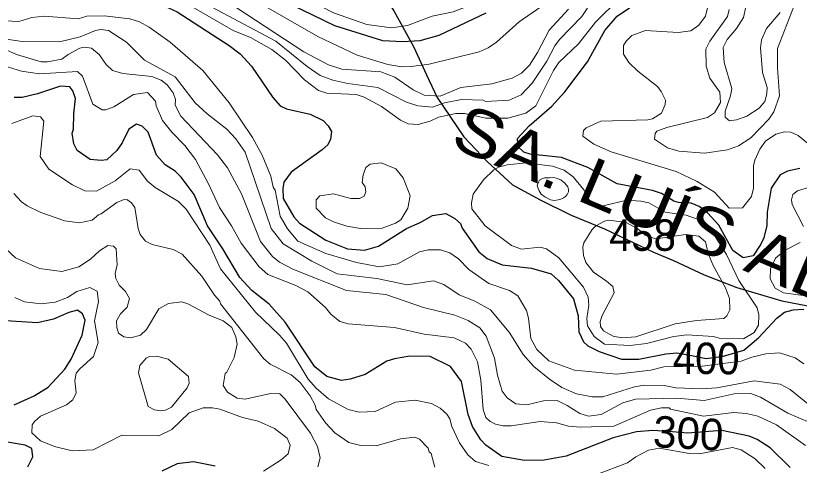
# Model space of a CAD drawing. Extents: x 673.6 to 698.9, y 7012 to 7040.1.
# Drawn here: x 695.085 to 697.079, y 7035.03 to 7036.174 of the extents above; entities that cross this region are included whole.
import ezdxf
from ezdxf.enums import TextEntityAlignment as Align

# ---------------------------------------------------------------- set-up
doc = ezdxf.new("R2010")
doc.units = 0
doc.header["$LTSCALE"] = 0.032
for name, color, linetype, lineweight in [('1', 7, 'Continuous', 25), ('2', 7, 'Continuous', 13), ('26', 7, 'Continuous', 25)]:
    doc.layers.add(name, color=color, linetype=linetype, lineweight=lineweight)
doc.layers.add('21', color=7, linetype='Continuous')
doc.layers.add('61', color=7, linetype='Continuous')

msp = doc.modelspace()

# ---------------------------------------------------------------- linework, layer by layer
at = {"layer": '1'}
for points in [[(696.5839, 7036.1366), (696.6157, 7036.1728), (696.699, 7036.231), (696.7539, 7036.2619), (696.7743, 7036.2776), (696.7845, 7036.2905)], [(695.062, 7036.2355), (695.104, 7036.2243), (695.1907, 7036.2164), (695.3156, 7036.2236), (695.43, 7036.2114), (695.4635, 7036.1997), (695.496, 7036.1838), (695.6287, 7036.0985), (695.6565, 7036.0771), (695.685, 7036.0461)], [(696.2813, 7036.1808), (696.1616, 7036.1242), (696.1136, 7036.1102), (696.0694, 7036.1079), (696.0191, 7036.1102), (695.897, 7036.1487), (695.7623, 7036.2146)], [(697.0801, 7035.7856), (697.0483, 7035.7785), (697.0296, 7035.7692), (697.0067, 7035.7353), (696.9967, 7035.6745), (696.9957, 7035.6402), (696.9884, 7035.6094), (696.9811, 7035.5929), (696.9614, 7035.5633), (696.9361, 7035.5581), (696.9093, 7035.5771), (696.8736, 7035.6409), (696.845, 7035.6725), (696.8236, 7035.6888), (696.8039, 7035.6969), (696.7718, 7035.6985), (696.7599, 7035.7023), (696.7278, 7035.7219), (696.7053, 7035.7298), (696.6151, 7035.7461), (696.541, 7035.7883), (696.4739, 7035.8136), (696.3942, 7035.8221), (696.378, 7035.8272), (696.3638, 7035.8402), (696.3622, 7035.8617), (696.392, 7035.8944), (696.4493, 7035.9442), (696.4827, 7035.9802), (696.5402, 7036.0565), (696.5839, 7036.1366)], [(695.685, 7036.0461), (695.7399, 7035.9659), (695.7581, 7035.945), (695.7741, 7035.9373), (695.8348, 7035.9241), (695.8674, 7035.9072)], [(695.3565, 7035.8509), (695.3429, 7035.8316), (695.317, 7035.8073), (695.3028, 7035.8054), (695.2748, 7035.8085), (695.2417, 7035.8313), (695.2332, 7035.8482), (695.229, 7035.8752), (695.2322, 7035.8852), (695.2331, 7035.9249), (695.238, 7035.9635), (695.2313, 7035.9831), (695.2233, 7035.9933), (695.1999, 7035.9951), (695.1407, 7035.9754), (695.1016, 7035.9665), (695.0816, 7035.9665)], [(695.4433, 7035.8193), (695.4224, 7035.8777), (695.4075, 7035.8929), (695.3925, 7035.898), (695.3735, 7035.8856), (695.3565, 7035.8509)], [(695.8674, 7035.9072), (695.8806, 7035.8941), (695.8892, 7035.8793), (695.8864, 7035.8603), (695.8791, 7035.8457), (695.8655, 7035.8331), (695.7862, 7035.7757), (695.7679, 7035.7507), (695.7648, 7035.7343), (695.7659, 7035.7093), (695.7933, 7035.6626), (695.8078, 7035.6466), (695.8748, 7035.6033), (695.9293, 7035.5812), (695.9727, 7035.5773), (696.0084, 7035.5875), (696.08, 7035.6325), (696.1145, 7035.6483), (696.1456, 7035.6657), (696.1797, 7035.671), (696.2027, 7035.6582), (696.2172, 7035.6454), (696.2213, 7035.6338), (696.2633, 7035.5732), (696.285, 7035.5563), (696.3231, 7035.5399), (696.3971, 7035.5317), (696.4475, 7035.5171), (696.4661, 7035.5004), (696.5042, 7035.4535), (696.5166, 7035.4102), (696.5182, 7035.3698), (696.5298, 7035.3444), (696.5407, 7035.3344), (696.5697, 7035.3195), (696.6264, 7035.3), (696.6703, 7035.3), (696.7394, 7035.3138), (696.7669, 7035.3164), (696.7964, 7035.311), (696.8415, 7035.3023), (696.8858, 7035.3078), (696.9376, 7035.3231), (696.9748, 7035.3547), (697.0216, 7035.4046), (697.0411, 7035.4197), (697.0627, 7035.4258), (697.0902, 7035.4272)], [(697.0555, 7035.0242), (697.0048, 7035.0748), (696.9711, 7035.0962), (696.9509, 7035.1043), (696.882, 7035.119), (696.7943, 7035.1119), (696.7558, 7035.1157), (696.7058, 7035.1184), (696.6647, 7035.115), (696.6051, 7035.1002), (696.4855, 7035.0538), (696.4295, 7035.0429), (696.3798, 7035.0426), (696.3218, 7035.0525), (696.2817, 7035.0814), (696.2687, 7035.0953), (696.2474, 7035.1289), (696.2364, 7035.159), (696.2193, 7035.2435), (696.1917, 7035.2812), (696.1399, 7035.3074), (696.0884, 7035.3082), (696.0491, 7035.3014), (696.0299, 7035.2948), (695.9747, 7035.2615), (695.9364, 7035.2493), (695.9143, 7035.2459), (695.8769, 7035.2563), (695.8464, 7035.2809), (695.7707, 7035.3944), (695.7299, 7035.4399), (695.6858, 7035.475), (695.6557, 7035.5081), (695.6123, 7035.5814), (695.5736, 7035.6393), (695.5395, 7035.7189), (695.5065, 7035.7637), (695.4911, 7035.779), (695.4654, 7035.7949), (695.4433, 7035.8193)], [(695.0816, 7035.1839), (695.1325, 7035.207), (695.1678, 7035.2291), (695.2103, 7035.2746), (695.2267, 7035.3004), (695.2547, 7035.3617), (695.2625, 7035.3993), (695.2556, 7035.4158), (695.2429, 7035.4247), (695.2204, 7035.4189), (695.1818, 7035.4017), (695.1414, 7035.3929), (695.0329, 7035.3993)], [(695.1163, 7035.0264), (695.1294, 7035.0519), (695.1263, 7035.0732), (695.1099, 7035.0815), (695.0543, 7035.0904)], [(695.593, 7035.028), (695.538, 7035.0393), (695.4964, 7035.0338), (695.4574, 7035.0153)]]:
    msp.add_lwpolyline(points, dxfattribs=at)
at = {"layer": '2'}
for points in [[(696.4025, 7036.529), (696.4098, 7036.4636), (696.408, 7036.3844), (696.3941, 7036.3341), (696.3753, 7036.2954), (696.3385, 7036.2544), (696.2491, 7036.2033), (696.1986, 7036.1845), (696.1452, 7036.1727), (696.0819, 7036.1491), (696.0417, 7036.1432), (695.9789, 7036.1521), (695.8941, 7036.1816), (695.7553, 7036.2534), (695.6456, 7036.3058), (695.5671, 7036.3361), (695.3577, 7036.3864), (695.2393, 7036.4053), (695.1884, 7036.4094), (695.1237, 7036.4216), (695.0178, 7036.4549)], [(695.0708, 7036.2667), (695.0994, 7036.261), (695.3423, 7036.2555), (695.4086, 7036.2426), (695.4838, 7036.2206), (695.5289, 7036.2006), (695.639, 7036.1365), (695.6829, 7036.1187), (695.7373, 7036.0882), (695.7716, 7036.0615), (695.82, 7036.0107), (695.8555, 7035.9839), (695.8766, 7035.9772), (695.9513, 7035.9738), (695.9719, 7035.9667), (696.0164, 7035.943), (696.0644, 7035.9084), (696.0838, 7035.8993), (696.1092, 7035.8978)], [(696.4433, 7036.2118), (696.366, 7036.1584), (696.3085, 7036.1066), (696.2869, 7036.0923), (696.2647, 7036.0827), (696.1374, 7036.0511), (696.0914, 7036.0446), (696.0677, 7036.0445), (696.0322, 7036.0498), (695.9537, 7036.0739), (695.8543, 7036.121), (695.6219, 7036.2552)], [(696.5538, 7036.2158), (696.5257, 7036.1722), (696.4691, 7036.1135), (696.4569, 7036.0972), (696.4365, 7036.0583), (696.3994, 7036.0028), (696.3714, 7035.9733), (696.3403, 7035.9594), (696.2803, 7035.9558), (696.2747, 7035.959), (696.2192, 7035.9606), (696.1764, 7035.9524), (696.1456, 7035.9418), (696.1088, 7035.9447), (696.0795, 7035.9542), (696.007, 7035.9916), (695.9301, 7036.0014), (695.8925, 7036.0104), (695.8596, 7036.0222), (695.8267, 7036.0451), (695.7476, 7036.1091), (695.5193, 7036.2317)], [(696.2813, 7035.9131), (696.3374, 7035.9131), (696.383, 7035.9263), (696.4086, 7035.9448), (696.4536, 7036.035), (696.4668, 7036.0552), (696.5169, 7036.1023), (696.5605, 7036.1582), (696.6226, 7036.2196)], [(696.8538, 7036.2293), (696.8403, 7036.1727), (696.823, 7036.1504), (696.8028, 7036.1359), (696.7703, 7036.1317), (696.6876, 7036.1365)], [(697.0707, 7036.2132), (697.0229, 7036.0909), (697.0229, 7036.0417), (697.0279, 7035.9706), (697.0138, 7035.9295), (697.0013, 7035.9112), (696.9551, 7035.8634), (696.9237, 7035.8429), (696.8964, 7035.8327), (696.8375, 7035.8243), (696.7721, 7035.8298), (696.7435, 7035.8382), (696.7108, 7035.8599), (696.7124, 7035.8744), (696.7162, 7035.8806), (696.7421, 7035.8901), (696.8455, 7035.9156), (696.8631, 7035.9267), (696.8782, 7035.9536), (696.8766, 7035.9797), (696.851, 7036.0155), (696.8419, 7036.0456), (696.8413, 7036.0889), (696.851, 7036.1097), (696.8957, 7036.1725), (696.9005, 7036.1898)], [(696.4915, 7036.191), (696.4421, 7036.1376), (696.4129, 7036.0803), (696.3927, 7036.0481), (696.3723, 7036.0283), (696.3484, 7036.0154), (696.2964, 7036.0009), (696.2175, 7035.9915), (696.1649, 7035.9698), (696.1241, 7035.9718), (696.0969, 7035.9857), (696.0496, 7036.0176), (696.0145, 7036.0311), (695.9155, 7036.0379), (695.881, 7036.0492), (695.8188, 7036.082), (695.6214, 7036.2115)], [(696.9423, 7036.1966), (696.9365, 7036.1695), (696.9186, 7036.1417), (696.8951, 7036.1133), (696.8851, 7036.0934), (696.8874, 7036.055), (696.9068, 7035.9893), (696.9035, 7035.9702), (696.8898, 7035.9311), (696.8902, 7035.9163), (696.9008, 7035.9065), (696.919, 7035.9089), (696.9453, 7035.9186), (696.9763, 7035.939), (696.9908, 7035.9558), (696.9965, 7035.9755), (696.9966, 7035.9913), (696.9851, 7036.0298), (696.9802, 7036.0927), (696.9825, 7036.1132), (696.9955, 7036.1419), (697.0298, 7036.1827)], [(697.0903, 7035.2885), (697.0679, 7035.3037), (697.0285, 7035.3164), (696.9937, 7035.3136), (696.9578, 7035.3051), (696.9311, 7035.2951), (696.8318, 7035.2824), (696.7338, 7035.2807), (696.7014, 7035.2722), (696.614, 7035.2623), (696.5065, 7035.2721), (696.4417, 7035.2964), (696.4112, 7035.3249), (696.3959, 7035.3524), (696.3899, 7035.4043), (696.3846, 7035.4242), (696.3629, 7035.4618), (696.3418, 7035.4753), (696.289, 7035.4928), (696.2381, 7035.5288), (696.2121, 7035.5553), (696.19, 7035.5708), (696.1659, 7035.5786), (696.1346, 7035.5784), (696.1124, 7035.5736), (696.0574, 7035.543), (696.0106, 7035.5354), (695.9525, 7035.5463), (695.874, 7035.5695), (695.8034, 7035.6001), (695.7768, 7035.6323), (695.7583, 7035.6645), (695.7458, 7035.7306), (695.7406, 7035.738), (695.7341, 7035.7659), (695.7128, 7035.8197), (695.6879, 7035.8644), (695.6289, 7035.9527), (695.5615, 7036.0349), (695.4782, 7036.1067), (695.425, 7036.1449), (695.4007, 7036.1587), (695.3757, 7036.1662), (695.3107, 7036.1743), (695.2667, 7036.1728), (695.2446, 7036.1662), (695.1588, 7036.1727), (695.1263, 7036.1694), (695.0938, 7036.1597), (695.0391, 7036.1621)], [(695.0384, 7036.118), (695.1018, 7036.1087), (695.1973, 7036.1078), (695.2492, 7036.1201), (695.2886, 7036.1364), (695.3021, 7036.139), (695.3216, 7036.137), (695.3673, 7036.1067), (695.4129, 7036.0613), (695.4914, 7036.0187), (695.5418, 7035.9527), (695.5727, 7035.9243), (695.6228, 7035.8856), (695.6454, 7035.8607), (695.6693, 7035.827), (695.7357, 7035.6328), (695.7659, 7035.5938), (695.8387, 7035.5498), (695.903, 7035.5174), (696.0043, 7035.5054), (696.0814, 7035.4892), (696.1485, 7035.4996), (696.1747, 7035.4906), (696.2139, 7035.4638), (696.253, 7035.4482), (696.2931, 7035.4257), (696.3411, 7035.3689), (696.3764, 7035.3122), (696.4035, 7035.2817), (696.4431, 7035.2492), (696.4746, 7035.2281), (696.512, 7035.2116)], [(696.6876, 7036.1365), (696.6528, 7036.124), (696.6379, 7036.1091), (696.6316, 7036.0981), (696.6317, 7036.0761), (696.6454, 7036.0554)], [(695.7385, 7035.5614), (695.7079, 7035.5994), (695.6595, 7035.7207), (695.6246, 7035.7871), (695.5985, 7035.8204), (695.5059, 7035.9187), (695.4914, 7035.9463), (695.4919, 7035.9611), (695.4858, 7035.9776), (695.4708, 7035.9981), (695.4557, 7036.01), (695.432, 7036.0198), (695.3577, 7036.0273), (695.3315, 7036.0347), (695.3158, 7036.0505), (695.298, 7036.0757), (695.2783, 7036.0914), (695.2594, 7036.0938), (695.2488, 7036.092), (695.2191, 7036.0757), (695.2033, 7036.0634), (695.1662, 7036.0565), (695.1506, 7036.0569), (695.0876, 7036.0755), (695.0432, 7036.0952)], [(696.6454, 7036.0554), (696.6678, 7036.033), (696.7176, 7035.9938), (696.7272, 7035.9817), (696.7384, 7035.959), (696.7375, 7035.9485), (696.728, 7035.9259), (696.7049, 7035.9117), (696.6938, 7035.9089), (696.5742, 7035.9056), (696.5366, 7035.8893), (696.5299, 7035.8817), (696.5283, 7035.8673), (696.5558, 7035.8474), (696.6005, 7035.8275), (696.7651, 7035.7781), (696.8193, 7035.7526), (696.8634, 7035.7256), (696.8999, 7035.6845), (696.9338, 7035.6853), (696.9571, 7035.7141), (696.962, 7035.7356), (696.9621, 7035.7918), (696.9654, 7035.8067), (696.9781, 7035.8347), (696.993, 7035.8552), (697.0191, 7035.8732), (697.0413, 7035.8785), (697.0572, 7035.8778), (697.0761, 7035.869), (697.1286, 7035.8262)], [(695.0564, 7036.0466), (695.0999, 7036.033), (695.1459, 7036.0264), (695.2429, 7036.032), (695.2551, 7036.0208), (695.2817, 7035.9492), (695.3058, 7035.9344), (695.3149, 7035.9344), (695.335, 7035.9427), (695.3856, 7035.9736), (695.4212, 7035.9786), (695.4415, 7035.9567), (695.4428, 7035.9448), (695.4593, 7035.9078), (695.4823, 7035.8775), (695.5155, 7035.8443), (695.5426, 7035.8082), (695.5759, 7035.7467), (695.6039, 7035.6859), (695.6343, 7035.6399), (695.6592, 7035.5951), (695.705, 7035.5348), (695.7273, 7035.516)], [(695.931, 7035.1722), (695.8809, 7035.1991), (695.8499, 7035.2263), (695.8295, 7035.2493), (695.7741, 7035.3409), (695.7565, 7035.3616), (695.6955, 7035.4202), (695.6068, 7035.5304), (695.5792, 7035.5906), (695.5195, 7035.6823), (695.4993, 7035.7018), (695.4401, 7035.7368), (695.421, 7035.753), (695.3995, 7035.7808), (695.3763, 7035.7848), (695.3384, 7035.754), (695.2911, 7035.728), (695.2614, 7035.7289), (695.2298, 7035.7437), (695.1699, 7035.784), (695.1477, 7035.816), (695.1573, 7035.9057), (695.1489, 7035.9171), (695.129, 7035.9196), (695.0755, 7035.9003)], [(696.1092, 7035.8978), (696.1396, 7035.9062), (696.1612, 7035.9159), (696.2048, 7035.9254), (696.2271, 7035.9254), (696.2813, 7035.9131)], [(697.1133, 7035.7404), (697.0739, 7035.7289), (697.0624, 7035.7189), (697.059, 7035.7056), (697.0604, 7035.6942), (697.0893, 7035.6379)], [(695.0809, 7035.7218), (695.1002, 7035.7006), (695.115, 7035.6901), (695.1496, 7035.6738), (695.2102, 7035.6526), (695.2482, 7035.6468), (695.2804, 7035.6537), (695.2961, 7035.6678), (695.3032, 7035.67), (695.3431, 7035.6993), (695.3585, 7035.7059), (695.3686, 7035.7065), (695.38, 7035.6977), (695.3882, 7035.6861), (695.3969, 7035.6324), (695.4024, 7035.6172), (695.4161, 7035.6003), (695.4323, 7035.5917), (695.4865, 7035.5793), (695.5092, 7035.567), (695.5591, 7035.5114), (695.5908, 7035.4634), (695.6052, 7035.4478), (695.6069, 7035.4408), (695.7169, 7035.3012), (695.7332, 7035.2874), (695.7863, 7035.2602), (695.8089, 7035.2411), (695.8342, 7035.207), (695.8469, 7035.1833), (695.8495, 7035.1719), (695.8735, 7035.138), (695.8973, 7035.1124), (695.9331, 7035.0885), (695.9632, 7035.0805), (696.0027, 7035.0793), (696.0642, 7035.0973), (696.1011, 7035.1018), (696.1126, 7035.0967), (696.1349, 7035.0737), (696.1372, 7035.0642), (696.1419, 7035.0603), (696.152, 7035.0254)], [(695.1465, 7035.5312), (695.0853, 7035.5577), (695.0605, 7035.5812), (695.0488, 7035.6097), (695.0377, 7035.6754), (695.0199, 7035.6987)], [(697.0805, 7035.5969), (697.0426, 7035.5777), (697.0182, 7035.5574), (697.0054, 7035.5303), (697.0048, 7035.5047), (697.0169, 7035.4811), (697.0388, 7035.4688), (697.1009, 7035.4604)], [(695.8542, 7035.0264), (695.86, 7035.0489), (695.8533, 7035.0784), (695.8351, 7035.112), (695.7711, 7035.1984), (695.7572, 7035.2118), (695.734, 7035.2128), (695.6691, 7035.1981), (695.6486, 7035.2007), (695.6246, 7035.216), (695.6136, 7035.233), (695.6186, 7035.2638), (695.6228, 7035.2668), (695.6414, 7035.3046), (695.6488, 7035.3387), (695.6456, 7035.3568), (695.6352, 7035.381), (695.6132, 7035.3979), (695.5775, 7035.4118), (695.5231, 7035.4413), (695.5079, 7035.4461), (695.4744, 7035.4422), (695.4493, 7035.4281), (695.4181, 7035.3759), (695.4031, 7035.3616), (695.3787, 7035.3543), (695.3605, 7035.3574), (695.3474, 7035.3666), (695.3427, 7035.3805), (695.3416, 7035.3976), (695.3525, 7035.4159), (695.369, 7035.4329), (695.3751, 7035.4544), (695.3647, 7035.4727), (695.349, 7035.4884), (695.34, 7035.5055), (695.3386, 7035.5181), (695.3433, 7035.5405), (695.3413, 7035.5812), (695.3343, 7035.5874), (695.3202, 7035.5891), (695.2991, 7035.5763), (695.276, 7035.5551), (695.2465, 7035.5352), (695.2025, 7035.5236), (695.1465, 7035.5312)], [(696.1226, 7035.4318), (696.0266, 7035.4644), (695.9271, 7035.4746), (695.7901, 7035.5292), (695.7567, 7035.5469), (695.7385, 7035.5614)], [(695.7273, 7035.516), (695.7984, 7035.4873), (695.8283, 7035.4715), (695.8734, 7035.432), (695.8871, 7035.4144), (695.9101, 7035.3961)], [(695.0831, 7035.4573), (695.1077, 7035.446), (695.1503, 7035.4414), (695.186, 7035.4454), (695.2176, 7035.4574), (695.2411, 7035.472), (695.274, 7035.4823), (695.2932, 7035.4729), (695.2963, 7035.4472), (695.2857, 7035.3981), (695.2955, 7035.3427), (695.2838, 7035.3071), (695.2484, 7035.2759), (695.2396, 7035.2642), (695.2363, 7035.2452), (695.2396, 7035.2144), (695.2306, 7035.1964), (695.2144, 7035.1838), (695.1488, 7035.1548), (695.1333, 7035.1419), (695.1275, 7035.133), (695.1264, 7035.1128), (695.1489, 7035.0928), (695.1845, 7035.0779), (695.2295, 7035.0667), (695.2827, 7035.0691), (695.3552, 7035.1068), (695.4494, 7035.1051), (695.4827, 7035.1216), (695.5265, 7035.1635), (695.5622, 7035.1767), (695.5864, 7035.1767), (695.6044, 7035.173), (695.6623, 7035.152), (695.7021, 7035.1427), (695.7442, 7035.1241), (695.7757, 7035.0992), (695.7836, 7035.0811), (695.7785, 7035.0591), (695.7612, 7035.044), (695.7159, 7035.0154)], [(697.1056, 7035.1387), (697.0491, 7035.1628), (696.9798, 7035.2032), (696.9552, 7035.213), (696.9131, 7035.2121), (696.8363, 7035.1949), (696.7672, 7035.2014), (696.6617, 7035.1982), (696.63, 7035.189), (696.5749, 7035.1597), (696.5425, 7035.1554), (696.5204, 7035.1617), (696.4884, 7035.1826), (696.4632, 7035.1948), (696.4283, 7035.194), (696.3856, 7035.1842), (696.3578, 7035.1865), (696.3356, 7035.2019), (696.3228, 7035.219), (696.3112, 7035.2593), (696.3031, 7035.303), (696.2826, 7035.3588), (696.2664, 7035.3801), (696.2363, 7035.399), (696.2024, 7035.4118), (696.1226, 7035.4318)], [(695.9101, 7035.3961), (695.9315, 7035.3904), (696.049, 7035.3812), (696.1246, 7035.364), (696.2008, 7035.3543), (696.23, 7035.3407), (696.244, 7035.326), (696.2603, 7035.2931), (696.2686, 7035.2471), (696.275, 7035.1722), (696.2812, 7035.1516), (696.292, 7035.1415), (696.306, 7035.1347), (696.3253, 7035.1308), (696.3456, 7035.1309), (696.4194, 7035.1413), (696.461, 7035.1383), (696.492, 7035.1299), (696.5224, 7035.1275), (696.6066, 7035.1294), (696.7, 7035.1701), (696.7286, 7035.1767), (696.7478, 7035.1767), (696.7511, 7035.1733), (696.8352, 7035.1554), (696.9124, 7035.1643), (696.9447, 7035.1618), (696.9735, 7035.1553), (697.0203, 7035.1327), (697.0944, 7035.0802)], [(696.7348, 7035.2336), (696.7646, 7035.2275), (696.8297, 7035.2245), (696.8687, 7035.2274), (696.9641, 7035.245), (697.0297, 7035.2366), (697.0554, 7035.2229), (697.109, 7035.1796)], [(696.512, 7035.2116), (696.552, 7035.2047), (696.5787, 7035.2046), (696.6593, 7035.2297), (696.684, 7035.2342), (696.7348, 7035.2336)], [(696.143, 7035.187), (696.1016, 7035.1963), (696.0513, 7035.1905), (695.9995, 7035.1674), (695.9588, 7035.1653), (695.931, 7035.1722)], [(696.2894, 7035.0294), (696.2552, 7035.0399), (696.2354, 7035.057), (696.2141, 7035.087), (696.1947, 7035.1287), (696.1896, 7035.1488), (696.182, 7035.1606), (696.1652, 7035.1757), (696.143, 7035.187)], [(696.9922, 7035.0216), (696.9664, 7035.0467), (696.9307, 7035.0695), (696.9085, 7035.0755), (696.8244, 7035.0593), (696.7986, 7035.0601), (696.7227, 7035.0739), (696.695, 7035.0684), (696.6626, 7035.0516), (696.6417, 7035.0368), (696.5614, 7035.0059)]]:
    msp.add_lwpolyline(points, dxfattribs=at)
for points in [[(695.9668, 7035.7495), (695.9742, 7035.7388), (695.9759, 7035.7259), (695.9721, 7035.7148), (695.9603, 7035.7095), (695.9377, 7035.709), (695.8937, 7035.7207), (695.8594, 7035.7156), (695.8495, 7035.7055), (695.8495, 7035.6847), (695.8738, 7035.6602), (695.8937, 7035.6499), (695.928, 7035.639), (695.9624, 7035.6326), (696.0174, 7035.6337), (696.0515, 7035.646), (696.0648, 7035.6552), (696.0826, 7035.6844), (696.0892, 7035.716), (696.0712, 7035.7618), (696.0523, 7035.7848), (696.0154, 7035.7996), (695.987, 7035.7964), (695.9761, 7035.7881), (695.9693, 7035.7696)], [(696.5299, 7035.4837), (696.5413, 7035.4576), (696.5435, 7035.4375), (696.5381, 7035.4035), (696.5397, 7035.3848), (696.5566, 7035.3578), (696.5836, 7035.3387), (696.6489, 7035.3346), (696.6898, 7035.3404), (696.7592, 7035.3582), (696.7924, 7035.3624), (696.8601, 7035.3575), (696.8751, 7035.3538), (696.937, 7035.3517), (696.964, 7035.3685), (696.9752, 7035.3866), (696.976, 7035.4134), (696.9717, 7035.4307), (696.9252, 7035.5002), (696.8934, 7035.5669), (696.8558, 7035.6257), (696.8318, 7035.6526), (696.7911, 7035.6665), (696.7377, 7035.6745), (696.6958, 7035.6977), (696.6752, 7035.7025), (696.6396, 7035.7051), (696.5829, 7035.6909), (696.5655, 7035.6897), (696.544, 7035.7057), (696.5304, 7035.7309), (696.5037, 7035.764), (696.4805, 7035.7815), (696.4508, 7035.7912), (696.3841, 7035.7997), (696.3355, 7035.7947), (696.3133, 7035.7891), (696.3014, 7035.7817), (696.2753, 7035.7563), (696.249, 7035.7199), (696.2447, 7035.6981), (696.2455, 7035.6832), (696.2793, 7035.6394), (696.347, 7035.5894), (696.3717, 7035.5803), (696.4188, 7035.5852), (696.4361, 7035.581), (696.4673, 7035.5581)], [(696.4435, 7035.7617), (696.4308, 7035.7619), (696.4252, 7035.7603), (696.4177, 7035.7558), (696.4153, 7035.7506), (696.412, 7035.7421), (696.4141, 7035.7344), (696.4167, 7035.7282), (696.4219, 7035.72), (696.4315, 7035.7129), (696.4461, 7035.7059), (696.456, 7035.704), (696.4652, 7035.7061), (696.472, 7035.7078), (696.4786, 7035.7104), (696.484, 7035.7144), (696.488, 7035.7193), (696.4918, 7035.7259), (696.4913, 7035.7322), (696.4899, 7035.7384), (696.4826, 7035.7482), (696.4718, 7035.7567), (696.4607, 7035.7605), (696.4532, 7035.7621)], [(696.5884, 7035.4989), (696.6046, 7035.4854), (696.6078, 7035.4687), (696.5772, 7035.4113), (696.5718, 7035.3958), (696.5733, 7035.3832), (696.5804, 7035.3719), (696.6049, 7035.3584), (696.6277, 7035.3543), (696.6633, 7035.3567), (696.7632, 7035.3904), (696.8171, 7035.3986), (696.887, 7035.4039), (696.8944, 7035.4107), (696.902, 7035.4254), (696.9012, 7035.4549), (696.8908, 7035.4817), (696.8592, 7035.5386), (696.8473, 7035.5688), (696.8402, 7035.5986), (696.8232, 7035.6132), (696.7904, 7035.6171), (696.7136, 7035.6066), (696.6864, 7035.6161), (696.6679, 7035.6322), (696.6386, 7035.6483), (696.5943, 7035.6541), (696.5828, 7035.6518), (696.5613, 7035.6395), (696.5522, 7035.6306), (696.5305, 7035.596), (696.5281, 7035.585), (696.5299, 7035.5644), (696.5356, 7035.546), (696.5549, 7035.5219)], [(695.4221, 7035.1801), (695.4387, 7035.1712), (695.453, 7035.1686), (695.4665, 7035.1704), (695.4821, 7035.1778), (695.522, 7035.2274), (695.5272, 7035.2393), (695.5247, 7035.2564), (695.4735, 7035.3), (695.4438, 7035.3082), (695.426, 7035.3067), (695.4174, 7035.3026), (695.4009, 7035.2842), (695.3975, 7035.2655)]]:
    msp.add_lwpolyline(points, close=True, dxfattribs=at)
at = {"layer": '26'}
msp.add_lwpolyline([(695.7911, 7036.7342), (695.8634, 7036.5298), (695.8819, 7036.4662), (695.9157, 7036.3969), (695.9516, 7036.3331), (695.9895, 7036.2746), (696.047, 7036.1867), (696.0972, 7036.0961), (696.1302, 7036.0239), (696.1572, 7035.9663), (696.2257, 7035.8659), (696.2857, 7035.8022), (696.3494, 7035.7435), (696.4192, 7035.7055), (696.4988, 7035.6663), (696.5833, 7035.632), (696.708, 7035.5724), (696.7584, 7035.5512), (696.8367, 7035.5145), (696.92, 7035.4827), (697.0339, 7035.4484), (697.171, 7035.4227)], dxfattribs=at)

# ---------------------------------------------------------------- texts
at = {"layer": '21', "width": 0.95}
msp.add_text('458', height=0.08, dxfattribs=at).set_placement((696.5952, 7035.5759))
at = {"layer": '26', "width": 1.15}
msp.add_text('SA. LUÍS ALVES', height=0.12, rotation=337.087, dxfattribs=at).set_placement((696.8336, 7035.5693), align=Align.CENTER)
at = {"layer": '61', "width": 0.95}
msp.add_text('400', height=0.08, rotation=359.365, dxfattribs=at).set_placement((696.8415, 7035.2623), align=Align.CENTER)
at = {"layer": '61'}
msp.add_text('300', height=0.08, rotation=356.942, dxfattribs=at).set_placement((696.7943, 7035.0718), align=Align.CENTER)

doc.saveas('drawing.dxf')
